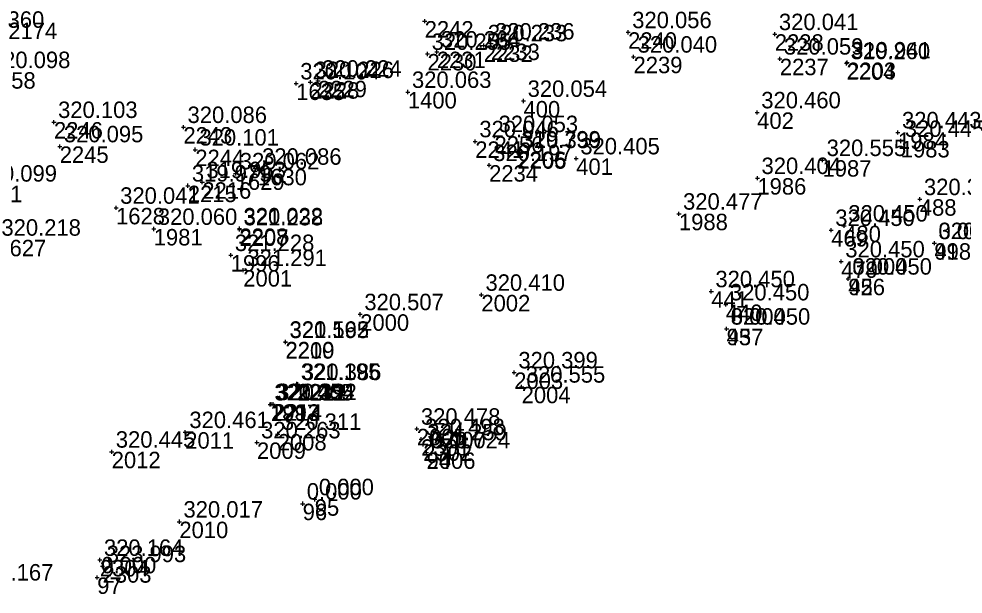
# Model space of a CAD drawing. Extents: x -829398 to -819400, y -1074439 to -1067977.
# Drawn here: x -821730.7 to -821661.8, y -1070362.3 to -1070320.3 of the extents above; entities that cross this region are included whole.
import ezdxf

# ---------------------------------------------------------------- set-up
doc = ezdxf.new("R2010")
doc.units = 0
for name, color, linetype in [('Vrstva 60', 7, 'Continuous'), ('Vrstva 61', 7, 'Continuous'), ('Čísla bodů_doměření_2012', 7, 'Continuous')]:
    doc.layers.add(name, color=color, linetype=linetype)

# ---------------------------------------------------------------- blocks, each defined once
blk = doc.blocks.new('BOD')
at = {"layer": 'Čísla bodů_doměření_2012'}
for p, q in [((-0.15, 0), (0.15, 0)), ((0, -0.15), (0, 0.15))]:
    blk.add_line(p, q, dxfattribs=at)

msp = doc.modelspace()

# ---------------------------------------------------------------- block references
at = {"layer": 'Vrstva 60'}
for p in [(-821701.077, -1070320.454), (-821701.077, -1070320.454), (-821701.077, -1070320.454), (-821701.077, -1070320.454), (-821686.231, -1070321.27), (-821686.231, -1070321.27), (-821686.231, -1070321.27), (-821686.231, -1070321.27), (-821675.525, -1070321.414), (-821675.525, -1070321.414), (-821675.525, -1070321.414), (-821675.525, -1070321.414), (-821696.764, -1070322.227), (-821696.764, -1070322.227), (-821696.764, -1070322.227), (-821696.764, -1070322.227), (-821696.241, -1070322.099), (-821696.241, -1070322.099), (-821696.241, -1070322.099), (-821696.241, -1070322.099), (-821700.871, -1070322.853), (-821700.871, -1070322.853), (-821700.871, -1070322.853), (-821700.871, -1070322.853), (-821700.191, -1070322.685), (-821700.191, -1070322.685), (-821700.191, -1070322.685), (-821700.191, -1070322.685), (-821685.835, -1070323.055), (-821685.835, -1070323.055), (-821685.835, -1070323.055), (-821685.835, -1070323.055), (-821675.158, -1070323.199), (-821675.158, -1070323.199), (-821675.158, -1070323.199), (-821675.158, -1070323.199), (-821670.292, -1070323.533), (-821670.292, -1070323.533), (-821670.292, -1070323.533), (-821670.292, -1070323.533), (-821670.248, -1070323.481), (-821670.248, -1070323.481), (-821670.248, -1070323.481), (-821670.248, -1070323.481), (-821709.419, -1070324.912), (-821709.419, -1070324.912), (-821709.419, -1070324.912), (-821709.419, -1070324.912), (-821708.864, -1070324.812), (-821708.864, -1070324.812), (-821708.864, -1070324.812), (-821708.864, -1070324.812), (-821710.456, -1070325.01), (-821710.456, -1070325.01), (-821710.456, -1070325.01), (-821710.456, -1070325.01), (-821702.304, -1070325.629), (-821702.304, -1070325.629), (-821702.304, -1070325.629), (-821702.304, -1070325.629), (-821693.864, -1070326.282), (-821693.864, -1070326.282), (-821693.864, -1070326.282), (-821693.864, -1070326.282), (-821676.81, -1070327.118), (-821676.81, -1070327.118), (-821676.81, -1070327.118), (-821676.81, -1070327.118), (-821728.131, -1070327.822), (-821728.131, -1070327.822), (-821728.131, -1070327.822), (-821728.131, -1070327.822), (-821718.684, -1070328.189), (-821718.684, -1070328.189), (-821718.684, -1070328.189), (-821718.684, -1070328.189), (-821695.982, -1070328.854), (-821695.982, -1070328.854), (-821695.982, -1070328.854), (-821695.982, -1070328.854), (-821666.54, -1070328.58), (-821666.54, -1070328.58), (-821666.54, -1070328.58), (-821666.54, -1070328.58), (-821727.711, -1070329.596), (-821727.711, -1070329.596), (-821727.711, -1070329.596), (-821727.711, -1070329.596), (-821697.386, -1070329.23), (-821697.386, -1070329.23), (-821697.386, -1070329.23), (-821697.386, -1070329.23), (-821666.33, -1070329.2), (-821666.33, -1070329.2), (-821666.33, -1070329.2), (-821666.33, -1070329.2), (-821717.816, -1070329.835), (-821717.816, -1070329.835), (-821717.816, -1070329.835), (-821717.816, -1070329.835), (-821694.323, -1070329.975), (-821694.323, -1070329.975), (-821694.323, -1070329.975), (-821694.323, -1070329.975), (-821694.297, -1070330.024), (-821694.297, -1070330.024), (-821694.297, -1070330.024), (-821694.297, -1070330.024), (-821690.017, -1070330.475), (-821690.017, -1070330.475), (-821690.017, -1070330.475), (-821690.017, -1070330.475), (-821696.376, -1070330.965), (-821696.376, -1070330.965), (-821696.376, -1070330.965), (-821696.376, -1070330.965), (-821672.04, -1070330.6), (-821672.04, -1070330.6), (-821672.04, -1070330.6), (-821672.04, -1070330.6), (-821714.869, -1070331.568), (-821714.869, -1070331.568), (-821714.869, -1070331.568), (-821714.869, -1070331.568), (-821713.244, -1070331.233), (-821713.244, -1070331.233), (-821713.244, -1070331.233), (-821713.244, -1070331.233), (-821718.364, -1070332.462), (-821718.364, -1070332.462), (-821718.364, -1070332.462), (-821718.364, -1070332.462), (-821717.306, -1070332.211), (-821717.306, -1070332.211), (-821717.306, -1070332.211), (-821717.306, -1070332.211), (-821676.795, -1070331.912), (-821676.795, -1070331.912), (-821676.795, -1070331.912), (-821676.795, -1070331.912), (-821664.94, -1070333.45), (-821664.94, -1070333.45), (-821664.94, -1070333.45), (-821664.94, -1070333.45), (-821723.601, -1070334.081), (-821723.601, -1070334.081), (-821723.601, -1070334.081), (-821723.601, -1070334.081), (-821682.52, -1070334.51), (-821682.52, -1070334.51), (-821682.52, -1070334.51), (-821682.52, -1070334.51), (-821720.852, -1070335.62), (-821720.852, -1070335.62), (-821720.852, -1070335.62), (-821720.852, -1070335.62), (-821714.596, -1070335.584), (-821714.596, -1070335.584), (-821714.596, -1070335.584), (-821714.596, -1070335.584), (-821714.588, -1070335.656), (-821714.588, -1070335.656), (-821714.588, -1070335.656), (-821714.588, -1070335.656), (-821671.41, -1070335.7), (-821671.41, -1070335.7), (-821671.41, -1070335.7), (-821671.41, -1070335.7), (-821670.46, -1070335.38), (-821670.46, -1070335.38), (-821670.46, -1070335.38), (-821670.46, -1070335.38), (-821663.88, -1070336.66), (-821663.88, -1070336.66), (-821663.88, -1070336.66), (-821663.88, -1070336.66), (-821663.88, -1070336.66), (-821663.88, -1070336.66), (-821663.88, -1070336.66), (-821715.23, -1070337.53), (-821715.23, -1070337.53), (-821715.23, -1070337.53), (-821715.23, -1070337.53), (-821670.68, -1070337.99), (-821670.68, -1070337.99), (-821670.68, -1070337.99), (-821670.68, -1070337.99), (-821714.316, -1070338.624), (-821714.316, -1070338.624), (-821714.316, -1070338.624), (-821714.316, -1070338.624), (-821670.16, -1070339.25), (-821670.16, -1070339.25), (-821670.16, -1070339.25), (-821670.16, -1070339.25), (-821670.16, -1070339.25), (-821670.16, -1070339.25), (-821670.16, -1070339.25), (-821696.94, -1070340.43), (-821696.94, -1070340.43), (-821696.94, -1070340.43), (-821696.94, -1070340.43), (-821680.16, -1070340.17), (-821680.16, -1070340.17), (-821680.16, -1070340.17), (-821680.16, -1070340.17), (-821679.1, -1070341.13), (-821679.1, -1070341.13), (-821679.1, -1070341.13), (-821679.1, -1070341.13), (-821705.781, -1070341.844), (-821705.781, -1070341.844), (-821705.781, -1070341.844), (-821705.781, -1070341.844), (-821679.04, -1070342.9), (-821679.04, -1070342.9), (-821679.04, -1070342.9), (-821679.04, -1070342.9), (-821679.04, -1070342.9), (-821679.04, -1070342.9), (-821679.04, -1070342.9), (-821711.238, -1070343.854), (-821711.238, -1070343.854), (-821711.238, -1070343.854), (-821711.238, -1070343.854), (-821711.236, -1070343.881), (-821711.236, -1070343.881), (-821711.236, -1070343.881), (-821711.236, -1070343.881), (-821694.54, -1070346.09), (-821694.54, -1070346.09), (-821694.54, -1070346.09), (-821694.54, -1070346.09), (-821710.417, -1070346.929), (-821710.417, -1070346.929), (-821710.417, -1070346.929), (-821710.417, -1070346.929), (-821710.339, -1070346.946), (-821710.339, -1070346.946), (-821710.339, -1070346.946), (-821710.339, -1070346.946), (-821694, -1070347.13), (-821694, -1070347.13), (-821694, -1070347.13), (-821694, -1070347.13), (-821712.281, -1070348.407), (-821712.281, -1070348.407), (-821712.281, -1070348.407), (-821712.281, -1070348.407), (-821712.139, -1070348.407), (-821712.139, -1070348.407), (-821712.139, -1070348.407), (-821712.139, -1070348.407), (-821712.35, -1070348.43), (-821712.35, -1070348.43), (-821712.35, -1070348.43), (-821712.35, -1070348.43), (-821718.551, -1070350.446), (-821718.551, -1070350.446), (-821718.551, -1070350.446), (-821718.551, -1070350.446), (-821701.65, -1070350.2), (-821701.65, -1070350.2), (-821701.65, -1070350.2), (-821701.65, -1070350.2), (-821711.803, -1070350.578), (-821711.803, -1070350.578), (-821711.803, -1070350.578), (-821711.803, -1070350.578), (-821701.334, -1070350.965), (-821701.334, -1070350.965), (-821701.334, -1070350.965), (-821701.334, -1070350.965), (-821713.316, -1070351.194), (-821713.316, -1070351.194), (-821713.316, -1070351.194), (-821713.316, -1070351.194), (-821701.181, -1070351.335), (-821701.181, -1070351.335), (-821701.181, -1070351.335), (-821701.181, -1070351.335), (-821723.918, -1070351.874), (-821723.918, -1070351.874), (-821723.918, -1070351.874), (-821723.918, -1070351.874), (-821700.94, -1070351.92), (-821700.94, -1070351.92), (-821700.94, -1070351.92), (-821700.94, -1070351.92), (-821700.94, -1070351.92), (-821700.94, -1070351.92), (-821700.94, -1070351.92), (-821709.98, -1070355.66), (-821709.98, -1070355.66), (-821709.98, -1070355.66), (-821709.1, -1070355.34), (-821709.1, -1070355.34), (-821709.1, -1070355.34), (-821718.981, -1070356.974), (-821718.981, -1070356.974), (-821718.981, -1070356.974), (-821718.981, -1070356.974), (-821724.785, -1070359.767), (-821724.785, -1070359.767), (-821724.785, -1070359.767), (-821724.785, -1070359.767), (-821724.583, -1070360.223), (-821724.583, -1070360.223), (-821724.583, -1070360.223), (-821724.583, -1070360.223), (-821724.98, -1070361.04), (-821724.98, -1070361.04), (-821724.98, -1070361.04)]:
    msp.add_blockref('BOD', p, dxfattribs=at)

# ---------------------------------------------------------------- texts
for s, p in [('2174', (-821731.467, -1070321.765)), ('2242', (-821701.077, -1070321.654)), ('2240', (-821686.231, -1070322.47)), ('2238', (-821675.525, -1070322.614)), ('2233', (-821696.241, -1070323.299)), ('2231', (-821700.191, -1070323.885)), ('2232', (-821696.764, -1070323.427)), ('2230', (-821700.871, -1070324.053)), ('2239', (-821685.835, -1070324.255)), ('2237', (-821675.158, -1070324.399)), ('2203', (-821670.248, -1070324.681)), ('2204', (-821670.292, -1070324.733)), ('1658', (-821733.036, -1070325.382)), ('2229', (-821708.864, -1070326.012)), ('1635', (-821710.456, -1070326.21)), ('2228', (-821709.419, -1070326.112)), ('1400', (-821702.304, -1070326.829)), ('400', (-821693.864, -1070327.482)), ('400', (-821693.864, -1070327.482)), ('402', (-821676.81, -1070328.318)), ('402', (-821676.81, -1070328.318)), ('2246', (-821728.131, -1070329.022)), ('2243', (-821718.684, -1070329.389)), ('2256', (-821695.982, -1070330.054)), ('1984', (-821666.54, -1070329.78)), ('2245', (-821727.711, -1070330.796)), ('2241', (-821697.386, -1070330.43)), ('1983', (-821666.33, -1070330.4)), ('2244', (-821717.816, -1070331.035)), ('2206', (-821694.323, -1070331.175)), ('2205', (-821694.297, -1070331.224)), ('2234', (-821696.376, -1070332.165)), ('401', (-821690.017, -1070331.675)), ('401', (-821690.017, -1070331.675)), ('1987', (-821672.04, -1070331.8)), ('1629', (-821714.869, -1070332.768)), ('1630', (-821713.244, -1070332.433)), ('2216', (-821717.306, -1070333.411)), ('1986', (-821676.795, -1070333.112)), ('1631', (-821734.013, -1070333.665)), ('2215', (-821718.364, -1070333.662)), ('488', (-821664.94, -1070334.65)), ('488', (-821664.94, -1070334.65)), ('1628', (-821723.601, -1070335.281)), ('1988', (-821682.52, -1070335.71)), ('1981', (-821720.852, -1070336.82)), ('2208', (-821714.596, -1070336.784)), ('2207', (-821714.588, -1070336.856)), ('469', (-821671.41, -1070336.9)), ('469', (-821671.41, -1070336.9)), ('480', (-821670.46, -1070336.58)), ('480', (-821670.46, -1070336.58)), ('1627', (-821732.266, -1070337.611)), ('498', (-821663.88, -1070337.86)), ('498', (-821663.88, -1070337.86)), ('91', (-821663.88, -1070337.86)), ('1996', (-821715.23, -1070338.73)), ('2001', (-821714.316, -1070339.824)), ('479', (-821670.68, -1070339.19)), ('479', (-821670.68, -1070339.19)), ('456', (-821670.16, -1070340.45)), ('456', (-821670.16, -1070340.45)), ('92', (-821670.16, -1070340.45)), ('2002', (-821696.94, -1070341.63)), ('441', (-821680.16, -1070341.37)), ('441', (-821680.16, -1070341.37)), ('440', (-821679.1, -1070342.33)), ('440', (-821679.1, -1070342.33)), ('2000', (-821705.781, -1070343.044)), ('457', (-821679.04, -1070344.1)), ('457', (-821679.04, -1070344.1)), ('93', (-821679.04, -1070344.1)), ('2210', (-821711.238, -1070345.054)), ('2209', (-821711.236, -1070345.081)), ('2003', (-821694.54, -1070347.29)), ('2212', (-821710.417, -1070348.129)), ('2211', (-821710.339, -1070348.146)), ('2004', (-821694, -1070348.33)), ('1997', (-821712.35, -1070349.63)), ('2213', (-821712.281, -1070349.607)), ('2214', (-821712.139, -1070349.607)), ('2005', (-821701.65, -1070351.4)), ('2011', (-821718.551, -1070351.646)), ('2008', (-821711.803, -1070351.778)), ('2301', (-821701.334, -1070352.165)), ('2009', (-821713.316, -1070352.394)), ('2302', (-821701.181, -1070352.535)), ('2012', (-821723.918, -1070353.074)), ('94', (-821700.94, -1070353.12)), ('2006', (-821700.94, -1070353.12)), ('96', (-821709.98, -1070356.86)), ('95', (-821709.1, -1070356.54)), ('2010', (-821718.981, -1070358.174)), ('2304', (-821724.785, -1070360.967)), ('2303', (-821724.583, -1070361.423)), ('97', (-821724.98, -1070362.24))]:
    msp.add_text(s, height=1.2, dxfattribs=at).set_placement(p)
at = {"layer": 'Vrstva 61'}
for s, p in [('320.360', (-821734.642, -1070320.941)), ('320.056', (-821685.931, -1070320.97)), ('320.041', (-821675.225, -1070321.114)), ('320.236', (-821695.941, -1070321.799)), ('320.255', (-821700.571, -1070322.553)), ('320.264', (-821699.891, -1070322.385)), ('320.233', (-821696.464, -1070321.927)), ('320.040', (-821685.535, -1070322.755)), ('320.059', (-821674.858, -1070322.899)), ('320.260', (-821669.992, -1070323.233)), ('319.941', (-821669.948, -1070323.181)), ('320.098', (-821732.736, -1070323.882)), ('320.226', (-821709.119, -1070324.612)), ('320.224', (-821708.564, -1070324.512)), ('320.104', (-821710.156, -1070324.71)), ('320.063', (-821702.004, -1070325.329)), ('320.054', (-821693.564, -1070325.982)), ('320.460', (-821676.51, -1070326.818)), ('320.103', (-821727.831, -1070327.522)), ('320.086', (-821718.384, -1070327.889)), ('320.053', (-821695.682, -1070328.554)), ('320.443', (-821666.24, -1070328.28)), ('320.095', (-821727.411, -1070329.296)), ('320.046', (-821697.086, -1070328.93)), ('320.445', (-821666.03, -1070328.9)), ('320.101', (-821717.516, -1070329.535)), ('319.799', (-821694.023, -1070329.675)), ('320.339', (-821693.997, -1070329.724)), ('320.405', (-821689.717, -1070330.175)), ('320.197', (-821696.076, -1070330.665)), ('320.555', (-821671.74, -1070330.3)), ('320.062', (-821714.569, -1070331.268)), ('320.086', (-821712.944, -1070330.933)), ('320.099', (-821733.713, -1070332.165)), ('319.979', (-821718.064, -1070332.162)), ('319.953', (-821717.006, -1070331.911)), ('320.404', (-821676.495, -1070331.612)), ('320.313', (-821664.64, -1070333.15)), ('320.041', (-821723.301, -1070333.781)), ('320.477', (-821682.22, -1070334.21)), ('320.060', (-821720.552, -1070335.32)), ('320.022', (-821714.296, -1070335.284)), ('321.238', (-821714.288, -1070335.356)), ('320.450', (-821671.11, -1070335.4)), ('320.450', (-821670.16, -1070335.08)), ('320.218', (-821731.966, -1070336.111)), ('320.283', (-821663.58, -1070336.36)), ('0.000', (-821663.58, -1070336.36)), ('321.228', (-821714.93, -1070337.23)), ('320.450', (-821670.38, -1070337.69)), ('321.291', (-821714.016, -1070338.324)), ('320.450', (-821669.86, -1070338.95)), ('0.000', (-821669.86, -1070338.95)), ('320.410', (-821696.64, -1070340.13)), ('320.450', (-821679.86, -1070339.87)), ('320.450', (-821678.8, -1070340.83)), ('320.507', (-821705.481, -1070341.544)), ('320.450', (-821678.74, -1070342.6)), ('0.000', (-821678.74, -1070342.6)), ('320.562', (-821710.938, -1070343.554)), ('321.195', (-821710.936, -1070343.581)), ('320.399', (-821694.24, -1070345.79)), ('321.195', (-821710.117, -1070346.629)), ('320.386', (-821710.039, -1070346.646)), ('320.555', (-821693.7, -1070346.83)), ('321.254', (-821711.981, -1070348.107)), ('320.392', (-821711.839, -1070348.107)), ('320.405', (-821712.05, -1070348.13)), ('320.461', (-821718.251, -1070350.146)), ('320.478', (-821701.35, -1070349.9)), ('320.311', (-821711.503, -1070350.278)), ('320.498', (-821701.034, -1070350.665)), ('320.263', (-821713.016, -1070350.894)), ('324.259', (-821700.881, -1070351.035)), ('320.445', (-821723.618, -1070351.574)), ('320.724', (-821700.64, -1070351.62)), ('0.000', (-821700.64, -1070351.62)), ('0.000', (-821709.68, -1070355.36)), ('0.000', (-821708.8, -1070355.04)), ('320.017', (-821718.681, -1070356.674)), ('320.164', (-821724.485, -1070359.467)), ('323.993', (-821724.283, -1070359.923)), ('0.000', (-821724.68, -1070360.74)), ('320.167', (-821733.976, -1070361.265))]:
    msp.add_text(s, height=1.2, dxfattribs=at).set_placement(p)

doc.saveas('drawing.dxf')
